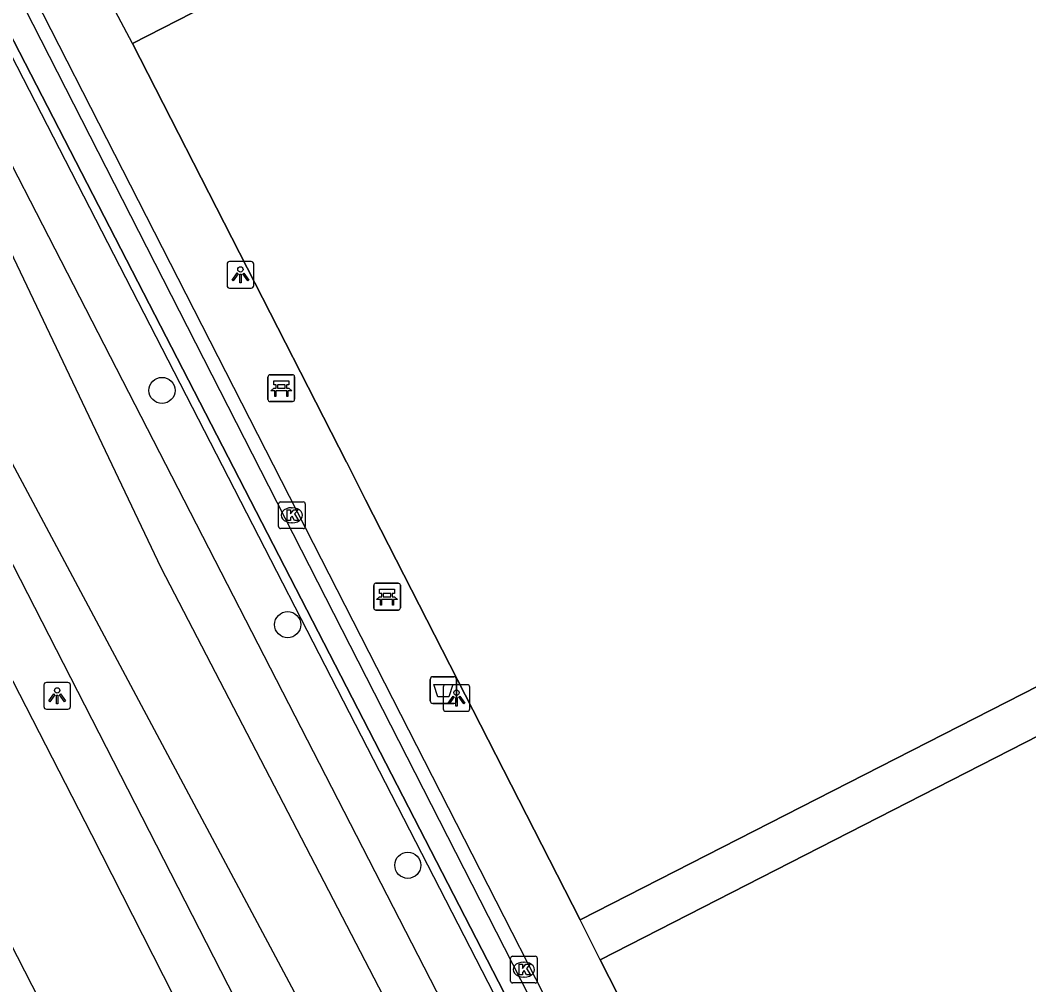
# Model space of a CAD drawing. Extents: x 158838 to 160074, y 386376 to 387776.
# Drawn here: x 159358.26 to 159396.04, y 387413.21 to 387449.33 of the extents above; entities that cross this region are included whole.
import ezdxf

# ---------------------------------------------------------------- set-up
doc = ezdxf.new("R2010")
doc.units = 0
for name, color, linetype in [('IMGEO_Afvalbak', 7, 'Continuous'), ('IMGEO_Bank', 7, 'Continuous'), ('IMGEO_Berm_groen', 7, 'Continuous'), ('IMGEO_Boom', 7, 'Continuous'), ('IMGEO_Fietspad_gesloten', 7, 'Continuous'), ('IMGEO_Haag', 7, 'Continuous'), ('IMGEO_Hek', 7, 'Continuous'), ('IMGEO_Kolk', 7, 'Continuous'), ('IMGEO_Lichtpunt', 7, 'Continuous'), ('IMGEO_Voetpad_open', 7, 'Continuous'), ('IMGEO_Waterloop', 7, 'Continuous')]:
    doc.layers.add(name, color=color, linetype=linetype)

msp = doc.modelspace()

# ---------------------------------------------------------------- linework, layer by layer
at = {"layer": 'IMGEO_Afvalbak'}
for p, q in [((159373.617, 387423.846), (159373.617, 387424.646)), ((159373.617, 387424.646), (159373.617, 387423.846)), ((159373.717, 387424.746), (159374.507, 387424.746)), ((159374.507, 387424.746), (159373.717, 387424.746)), ((159374.607, 387424.646), (159374.607, 387423.846)), ((159374.607, 387423.846), (159374.607, 387424.646)), ((159374.507, 387423.746), (159373.717, 387423.746)), ((159373.717, 387423.746), (159374.507, 387423.746))]:
    msp.add_line(p, q, dxfattribs=at)
msp.add_lwpolyline([(159373.76, 387424.46), (159374.464, 387424.46), (159374.315, 387423.99), (159373.909, 387423.99), (159373.76, 387424.46)], dxfattribs=at)
for centre, start, end in [((159373.717, 387424.646), 90, 180), ((159373.717, 387424.646), 90, 180), ((159374.507, 387424.646), 0, 90), ((159374.507, 387424.646), 360, 90), ((159373.717, 387423.846), 180, 270), ((159373.717, 387423.846), 180, 270), ((159374.507, 387423.846), 270, 0), ((159374.507, 387423.846), 270, 0)]:
    msp.add_arc(centre, 0.1, start, end, dxfattribs=at)
at = {"layer": 'IMGEO_Bank'}
for p, q in [((159367.543, 387435.125), (159367.543, 387435.966)), ((159367.543, 387435.966), (159367.543, 387435.125)), ((159367.618, 387436.05), (159368.459, 387436.05)), ((159368.459, 387436.05), (159367.618, 387436.05)), ((159368.543, 387435.975), (159368.543, 387435.134)), ((159368.543, 387435.134), (159368.543, 387435.975)), ((159367.852, 387435.556), (159367.852, 387435.662)), ((159367.896, 387435.662), (159367.896, 387435.556)), ((159368.184, 387435.668), (159367.902, 387435.668)), ((159368.19, 387435.556), (159368.19, 387435.662)), ((159368.234, 387435.662), (159368.234, 387435.556)), ((159368.24, 387435.448), (159367.847, 387435.448)), ((159367.902, 387435.55), (159368.184, 387435.55)), ((159368.468, 387435.05), (159367.627, 387435.05)), ((159367.627, 387435.05), (159368.468, 387435.05)), ((159371.502, 387427.318), (159371.502, 387428.159)), ((159371.502, 387428.159), (159371.502, 387427.318)), ((159371.577, 387428.243), (159372.418, 387428.243)), ((159372.418, 387428.243), (159371.577, 387428.243)), ((159372.502, 387428.168), (159372.502, 387427.327)), ((159372.502, 387427.327), (159372.502, 387428.168)), ((159371.811, 387427.749), (159371.811, 387427.855)), ((159371.855, 387427.855), (159371.855, 387427.749)), ((159372.143, 387427.861), (159371.861, 387427.861)), ((159371.861, 387427.743), (159372.143, 387427.743)), ((159372.149, 387427.749), (159372.149, 387427.855)), ((159372.193, 387427.855), (159372.193, 387427.749)), ((159372.199, 387427.641), (159371.806, 387427.641)), ((159372.427, 387427.243), (159371.586, 387427.243)), ((159371.586, 387427.243), (159372.427, 387427.243))]:
    msp.add_line(p, q, dxfattribs=at)
for points in [[(159367.846, 387435.668), (159367.76, 387435.668), (159367.76, 387435.829), (159368.323, 387435.829), (159368.323, 387435.668), (159368.24, 387435.668)], [(159367.79, 387435.448), (159367.648, 387435.448), (159367.76, 387435.55), (159367.846, 387435.55)], [(159367.84, 387435.441), (159367.84, 387435.234), (159367.797, 387435.234), (159367.797, 387435.441)], [(159368.24, 387435.55), (159368.323, 387435.55), (159368.435, 387435.448), (159368.296, 387435.448)], [(159368.29, 387435.441), (159368.29, 387435.234), (159368.246, 387435.234), (159368.246, 387435.441)], [(159371.749, 387427.641), (159371.607, 387427.641), (159371.719, 387427.743), (159371.805, 387427.743)], [(159371.805, 387427.861), (159371.719, 387427.861), (159371.719, 387428.022), (159372.282, 387428.022), (159372.282, 387427.861), (159372.199, 387427.861)], [(159372.199, 387427.743), (159372.282, 387427.743), (159372.394, 387427.641), (159372.255, 387427.641)], [(159371.799, 387427.634), (159371.799, 387427.427), (159371.756, 387427.427), (159371.756, 387427.634)], [(159372.249, 387427.634), (159372.249, 387427.427), (159372.205, 387427.427), (159372.205, 387427.634)]]:
    msp.add_lwpolyline(points, dxfattribs=at)
for centre, radius, start, end in [((159367.621, 387435.972), 0.0779, 92.4484, 184.2845), ((159367.621, 387435.972), 0.0779, 92.4484, 184.2845), ((159368.465, 387435.972), 0.0779, 2.4484, 94.2845), ((159368.465, 387435.972), 0.0779, 2.4484, 94.2845), ((159367.845, 387435.661), 0.00671, 2.8957, 87.1043), ((159367.902, 387435.661), 0.00671, 92.8957, 177.1043), ((159368.184, 387435.661), 0.00671, 2.8957, 87.1043), ((159368.241, 387435.661), 0.00671, 92.8957, 177.1043), ((159367.79, 387435.441), 0.00671, 2.8957, 87.1043), ((159367.847, 387435.441), 0.00671, 92.8957, 177.1043), ((159367.845, 387435.557), 0.00671, 272.8957, 357.1043), ((159367.902, 387435.557), 0.00671, 182.8957, 267.1043), ((159368.184, 387435.557), 0.00671, 272.8957, 357.1043), ((159368.241, 387435.557), 0.00671, 182.8957, 267.1043), ((159368.239, 387435.441), 0.00671, 2.8957, 87.1043), ((159368.296, 387435.441), 0.00671, 92.8957, 177.1043), ((159367.621, 387435.128), 0.0779, 182.4484, 274.2845), ((159367.621, 387435.128), 0.0779, 182.4484, 274.2845), ((159368.465, 387435.128), 0.0779, 272.4484, 4.2845), ((159368.465, 387435.128), 0.0779, 272.4484, 4.2845), ((159371.58, 387428.165), 0.0779, 92.4484, 184.2845), ((159371.58, 387428.165), 0.0779, 92.4484, 184.2845), ((159372.424, 387428.165), 0.0779, 2.4484, 94.2845), ((159372.424, 387428.165), 0.0779, 2.4484, 94.2845), ((159371.804, 387427.854), 0.00671, 2.8957, 87.1043), ((159371.804, 387427.75), 0.00671, 272.8957, 357.1043), ((159371.861, 387427.854), 0.00671, 92.8957, 177.1043), ((159371.861, 387427.75), 0.00671, 182.8957, 267.1043), ((159372.143, 387427.854), 0.00671, 2.8957, 87.1043), ((159372.143, 387427.75), 0.00671, 272.8957, 357.1043), ((159372.2, 387427.854), 0.00671, 92.8957, 177.1043), ((159372.2, 387427.75), 0.00671, 182.8957, 267.1043), ((159371.58, 387427.321), 0.0779, 182.4484, 274.2845), ((159371.58, 387427.321), 0.0779, 182.4484, 274.2845), ((159371.749, 387427.634), 0.00671, 2.8957, 87.1043), ((159371.806, 387427.634), 0.00671, 92.8957, 177.1043), ((159372.198, 387427.634), 0.00671, 2.8957, 87.1043), ((159372.255, 387427.634), 0.00671, 92.8957, 177.1043), ((159372.424, 387427.321), 0.0779, 272.4484, 4.2845), ((159372.424, 387427.321), 0.0779, 272.4484, 4.2845)]:
    msp.add_arc(centre, radius, start, end, dxfattribs=at)
at = {"layer": 'IMGEO_Berm_groen'}
for points in [[(159338.252, 387481.676), (159339.469, 387479.786), (159339.506, 387479.774), (159385.369, 387390.571)], [(159379.182, 387387.557), (159341.645, 387460.848), (159331.81, 387480.051)]]:
    msp.add_lwpolyline(points, dxfattribs=at)
at = {"layer": 'IMGEO_Boom'}
for centre in [(159363.576, 387435.465), (159368.282, 387426.695), (159372.781, 387417.686)]:
    msp.add_circle(centre, 0.489, dxfattribs=at)
at = {"layer": 'IMGEO_Fietspad_gesloten'}
for points in [[(159329.737, 387479.621), (159360.931, 387418.842), (159385.799, 387369.924), (159385.949, 387369.64), (159385.972, 387369.596)], [(159348.881, 387432.496), (159353.107, 387424.11), (159366.234, 387398.455), (159375.439, 387380.729)]]:
    msp.add_lwpolyline(points, dxfattribs=at)
at = {"layer": 'IMGEO_Haag'}
for points in [[(159430.221, 387528.939), (159427.607, 387527.602), (159340.205, 387482.451), (159340.944, 387481.015), (159395.673, 387374.62)], [(159393.496, 387379.729), (159341.337, 387480.909)]]:
    msp.add_lwpolyline(points, dxfattribs=at)
at = {"layer": 'IMGEO_Hek'}
for points in [[(159341.337, 387480.909), (159393.496, 387379.729)], [(159370.482, 387432.782), (159362.471, 387448.457), (159393.212, 387464.179), (159401.162, 387448.66)], [(159402.079, 387446.825), (159409.997, 387431.338), (159379.239, 387415.645), (159371.193, 387431.374)], [(159387.979, 387398.473), (159379.988, 387414.148), (159410.691, 387429.846)]]:
    msp.add_lwpolyline(points, dxfattribs=at)
at = {"layer": 'IMGEO_Kolk'}
for p, q in [((159367.939, 387430.367), (159367.939, 387431.219)), ((159368.014, 387431.293), (159368.866, 387431.293)), ((159368.427, 387431.073), (159368.452, 387431.073)), ((159368.94, 387431.219), (159368.94, 387430.367)), ((159368.45, 387430.513), (159368.425, 387430.513)), ((159368.866, 387430.293), (159368.014, 387430.293)), ((159376.628, 387413.353), (159376.628, 387414.205)), ((159376.703, 387414.279), (159377.555, 387414.279)), ((159377.116, 387414.059), (159377.141, 387414.059)), ((159377.629, 387414.205), (159377.629, 387413.353)), ((159377.139, 387413.499), (159377.114, 387413.499)), ((159377.555, 387413.279), (159376.703, 387413.279))]:
    msp.add_line(p, q, dxfattribs=at)
for points in [[(159367.939, 387430.367), (159367.939, 387431.219)], [(159368.014, 387431.293), (159368.866, 387431.293)], [(159368.94, 387431.219), (159368.94, 387430.367)], [(159368.26, 387430.993), (159368.383, 387430.993), (159368.383, 387430.842), (159368.513, 387430.993), (159368.677, 387430.993), (159368.531, 387430.842), (159368.684, 387430.593), (159368.532, 387430.593), (159368.447, 387430.757), (159368.383, 387430.69), (159368.383, 387430.593), (159368.26, 387430.593), (159368.26, 387430.993)], [(159368.866, 387430.293), (159368.014, 387430.293)], [(159376.628, 387413.353), (159376.628, 387414.205)], [(159376.703, 387414.279), (159377.555, 387414.279)], [(159377.629, 387414.205), (159377.629, 387413.353)], [(159376.949, 387413.979), (159377.072, 387413.979), (159377.072, 387413.828), (159377.202, 387413.979), (159377.366, 387413.979), (159377.22, 387413.828), (159377.373, 387413.579), (159377.221, 387413.579), (159377.136, 387413.743), (159377.072, 387413.676), (159377.072, 387413.579), (159376.949, 387413.579), (159376.949, 387413.979)], [(159377.555, 387413.279), (159376.703, 387413.279)]]:
    msp.add_lwpolyline(points, dxfattribs=at)
for centre, start, end in [((159368.016, 387431.217), 91.552, 178.448), ((159368.016, 387431.217), 91.552, 178.448), ((159368.864, 387431.217), 1.552, 88.448), ((159368.864, 387431.217), 1.552, 88.448), ((159368.016, 387430.369), 181.552, 268.448), ((159368.016, 387430.369), 181.552, 268.448), ((159368.864, 387430.369), 271.552, 358.448), ((159368.864, 387430.369), 271.552, 358.448), ((159376.705, 387414.203), 91.552, 178.448), ((159376.705, 387414.203), 91.552, 178.448), ((159377.553, 387414.203), 1.552, 88.448), ((159377.553, 387414.203), 1.552, 88.448), ((159376.705, 387413.355), 181.552, 268.448), ((159376.705, 387413.355), 181.552, 268.448), ((159377.553, 387413.355), 271.552, 358.448), ((159377.553, 387413.355), 271.552, 358.448)]:
    msp.add_arc(centre, 0.0765, start, end, dxfattribs=at)
for centre, major_axis, ratio, start_param, end_param in [((159368.426, 387430.793), (-0.387, 0.002), 0.722429, 4.712389, 7.853982), ((159368.451, 387430.793), (-0.39, 0.002), 0.717154, 1.570796, 4.712389), ((159377.115, 387413.779), (-0.387, 0.002), 0.722429, 4.712389, 7.853982), ((159377.14, 387413.779), (-0.39, 0.002), 0.717154, 1.570796, 4.712389)]:
    msp.add_ellipse(centre, major_axis=major_axis, ratio=ratio, start_param=start_param, end_param=end_param, dxfattribs=at)
at = {"layer": 'IMGEO_Lichtpunt'}
for p, q in [((159366.013, 387440.198), (159366.013, 387439.391)), ((159366.013, 387440.198), (159366.013, 387439.391)), ((159366.915, 387440.293), (159366.107, 387440.293)), ((159366.915, 387440.293), (159366.107, 387440.293)), ((159367.009, 387439.391), (159367.009, 387440.198)), ((159367.009, 387439.391), (159367.009, 387440.198)), ((159366.107, 387439.297), (159366.915, 387439.297)), ((159366.107, 387439.297), (159366.915, 387439.297)), ((159359.15, 387424.436), (159359.15, 387423.629)), ((159359.15, 387424.436), (159359.15, 387423.629)), ((159360.052, 387424.531), (159359.244, 387424.531)), ((159360.052, 387424.531), (159359.244, 387424.531)), ((159360.146, 387423.629), (159360.146, 387424.436)), ((159360.146, 387423.629), (159360.146, 387424.436)), ((159374.106, 387424.352), (159374.106, 387423.545)), ((159374.106, 387424.352), (159374.106, 387423.545)), ((159375.008, 387424.447), (159374.2, 387424.447)), ((159375.008, 387424.447), (159374.2, 387424.447)), ((159375.102, 387423.545), (159375.102, 387424.352)), ((159375.102, 387423.545), (159375.102, 387424.352)), ((159359.244, 387423.535), (159360.052, 387423.535)), ((159359.244, 387423.535), (159360.052, 387423.535)), ((159374.2, 387423.451), (159375.008, 387423.451)), ((159374.2, 387423.451), (159375.008, 387423.451))]:
    msp.add_line(p, q, dxfattribs=at)
for points in [[(159366.387, 387439.862), (159366.426, 387439.834), (159366.238, 387439.572), (159366.2, 387439.599), (159366.387, 387439.862)], [(159366.489, 387439.814), (159366.536, 387439.814), (159366.536, 387439.492), (159366.489, 387439.492), (159366.489, 387439.814)], [(159366.599, 387439.834), (159366.637, 387439.861), (159366.824, 387439.599), (159366.785, 387439.571), (159366.599, 387439.834)], [(159359.524, 387424.1), (159359.563, 387424.072), (159359.375, 387423.81), (159359.337, 387423.837), (159359.524, 387424.1)], [(159359.626, 387424.052), (159359.673, 387424.052), (159359.673, 387423.73), (159359.626, 387423.73), (159359.626, 387424.052)], [(159359.736, 387424.072), (159359.774, 387424.099), (159359.961, 387423.837), (159359.922, 387423.809), (159359.736, 387424.072)], [(159374.48, 387424.016), (159374.519, 387423.988), (159374.331, 387423.726), (159374.293, 387423.753), (159374.48, 387424.016)], [(159374.582, 387423.968), (159374.629, 387423.968), (159374.629, 387423.646), (159374.582, 387423.646), (159374.582, 387423.968)], [(159374.692, 387423.988), (159374.73, 387424.015), (159374.917, 387423.753), (159374.878, 387423.725), (159374.692, 387423.988)]]:
    msp.add_lwpolyline(points, dxfattribs=at)
for centre in [(159366.512, 387439.996), (159359.649, 387424.234), (159374.605, 387424.15)]:
    msp.add_circle(centre, 0.0994, dxfattribs=at)
for centre, start, end in [((159366.107, 387440.198), 90, 180), ((159366.107, 387440.198), 90, 180), ((159366.915, 387440.198), 0, 90), ((159366.915, 387440.198), 0, 90), ((159366.107, 387439.391), 180, 270), ((159366.107, 387439.391), 180, 270), ((159366.915, 387439.391), 270, 0), ((159366.915, 387439.391), 270, 360), ((159359.244, 387424.436), 90, 180), ((159359.244, 387424.436), 90, 180), ((159360.052, 387424.436), 0, 90), ((159360.052, 387424.436), 0, 90), ((159374.2, 387424.352), 90, 180), ((159374.2, 387424.352), 90, 180), ((159375.008, 387424.352), 0, 90), ((159375.008, 387424.352), 0, 90), ((159359.244, 387423.629), 180, 270), ((159359.244, 387423.629), 180, 270), ((159360.052, 387423.629), 270, 0), ((159360.052, 387423.629), 270, 360), ((159374.2, 387423.545), 180, 270), ((159374.2, 387423.545), 180, 270), ((159375.008, 387423.545), 270, 0), ((159375.008, 387423.545), 270, 360)]:
    msp.add_arc(centre, 0.0946, start, end, dxfattribs=at)
at = {"layer": 'IMGEO_Voetpad_open'}
for points in [[(159342.28, 387481.383), (159394.059, 387380.009)], [(159342.738, 387481.613), (159394.525, 387380.233)], [(159379.239, 387415.645), (159409.997, 387431.338), (159402.079, 387446.825), (159401.162, 387448.66), (159393.212, 387464.179), (159362.471, 387448.457)], [(159362.471, 387448.457), (159361.724, 387449.859)], [(159362.471, 387448.457), (159370.482, 387432.782), (159371.193, 387431.374), (159379.239, 387415.645)], [(159410.691, 387429.846), (159379.988, 387414.148)], [(159379.988, 387414.148), (159379.239, 387415.645)], [(159379.988, 387414.148), (159387.979, 387398.473), (159388.71, 387397.065), (159396.747, 387381.301), (159427.474, 387397.029)]]:
    msp.add_lwpolyline(points, dxfattribs=at)
at = {"layer": 'IMGEO_Waterloop'}
msp.add_lwpolyline([(159337.641, 387480.228), (159339.633, 387476.47), (159353.596, 387449.694), (159363.534, 387428.831), (159375.238, 387406.285), (159383.657, 387389.571), (159380.906, 387388.174), (159371.501, 387407.394), (159355.485, 387437.373), (159342.261, 387464.581), (159333.719, 387480.063)], dxfattribs=at)

doc.saveas('drawing.dxf')
